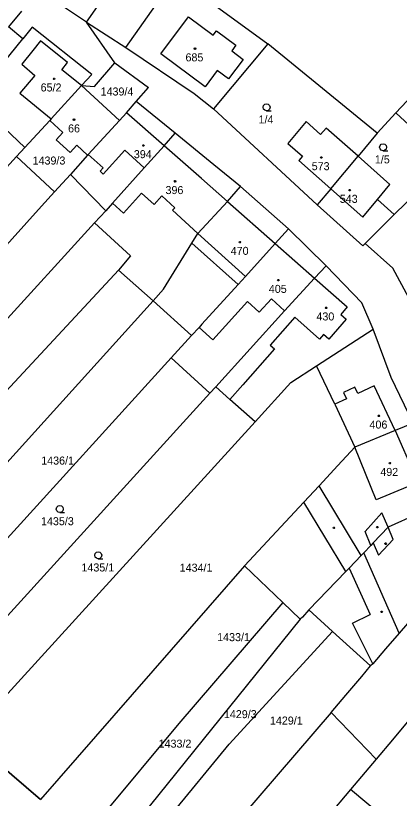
# Model space of a CAD drawing. Extents: x -580630 to -576196, y -1189024 to -1183567.
# Drawn here: x -578387.5 to -578306.1, y -1186279.1 to -1186113 of the extents above; entities that cross this region are included whole.
import ezdxf

# ---------------------------------------------------------------- set-up
doc = ezdxf.new("R2010")
doc.units = 0
for name, color, linetype in [('Vrstva 1', 7, 'Continuous'), ('Vrstva 18', 7, 'Continuous'), ('Vrstva 19', 7, 'Continuous'), ('Vrstva 25', 7, 'Continuous'), ('Vrstva 4', 7, 'Continuous'), ('Vrstva 6', 7, 'Continuous'), ('Vrstva 63', 7, 'Continuous')]:
    doc.layers.add(name, color=color, linetype=linetype)

msp = doc.modelspace()

# ---------------------------------------------------------------- linework, layer by layer
at = {"layer": 'Vrstva 1'}
for p, q in [((-578364.12, -1186119.71), (-578353.56, -1186104.72)), ((-578353.56, -1186104.72), (-578334.02, -1186118.93)), ((-578372.51, -1186114.33), (-578381.25, -1186108.49)), ((-578386.31, -1186112.02), (-578389.03, -1186115.39)), ((-578356.69, -1186121.09), (-578350.82, -1186113.23)), ((-578350.82, -1186113.23), (-578345.58, -1186117.15)), ((-578372.51, -1186114.33), (-578364.12, -1186119.71)), ((-578366.49, -1186122.98), (-578372.51, -1186114.33)), ((-578386.03, -1186117.93), (-578389.03, -1186115.39)), ((-578384.04, -1186115.43), (-578386.03, -1186117.93)), ((-578371.39, -1186125.47), (-578384.04, -1186115.43)), ((-578345.58, -1186117.15), (-578344.87, -1186116.18)), ((-578344.87, -1186116.18), (-578340.76, -1186119.25)), ((-578396.44, -1186130.75), (-578386.03, -1186117.93)), ((-578364.12, -1186119.71), (-578349.64, -1186129.52)), ((-578334.02, -1186118.93), (-578345.51, -1186132.75)), ((-578340.76, -1186119.25), (-578341.65, -1186120.48)), ((-578310.82, -1186137.95), (-578334.02, -1186118.93)), ((-578347.33, -1186128.07), (-578356.69, -1186121.09)), ((-578341.65, -1186120.48), (-578339.25, -1186122.3)), ((-578306.81, -1186133.63), (-578295.34, -1186121.27)), ((-578370.79, -1186128), (-578366.49, -1186122.98)), ((-578366.49, -1186122.98), (-578359.31, -1186128.21)), ((-578339.25, -1186122.3), (-578342.32, -1186126.4)), ((-578344.76, -1186124.62), (-578347.33, -1186128.07)), ((-578342.32, -1186126.4), (-578344.76, -1186124.62)), ((-578373.54, -1186127.84), (-578371.39, -1186125.47)), ((-578373.54, -1186127.84), (-578380, -1186134.87)), ((-578373.54, -1186127.84), (-578370.79, -1186128)), ((-578365.5, -1186135.23), (-578373.54, -1186127.84)), ((-578361.92, -1186131.22), (-578359.31, -1186128.21)), ((-578349.64, -1186129.52), (-578345.51, -1186132.75)), ((-578385.58, -1186140.95), (-578396.13, -1186131.04)), ((-578363.99, -1186133.61), (-578361.92, -1186131.22)), ((-578353.65, -1186137.94), (-578361.92, -1186131.22)), ((-578345.51, -1186132.75), (-578323.51, -1186153.15)), ((-578380, -1186134.87), (-578380.3, -1186135.2)), ((-578365.5, -1186135.23), (-578363.99, -1186133.61)), ((-578310.82, -1186137.95), (-578306.81, -1186133.63)), ((-578380.3, -1186135.2), (-578385.58, -1186140.95)), ((-578380.3, -1186135.2), (-578377.51, -1186137.77)), ((-578372.12, -1186142.44), (-578365.5, -1186135.23)), ((-578325.85, -1186135.48), (-578329.74, -1186140.11)), ((-578322.79, -1186138.22), (-578325.85, -1186135.48)), ((-578377.51, -1186137.77), (-578378.93, -1186139.32)), ((-578356.02, -1186140.59), (-578353.65, -1186137.94)), ((-578345.43, -1186144.62), (-578353.65, -1186137.94)), ((-578321.63, -1186136.84), (-578322.79, -1186138.22)), ((-578314.83, -1186142.81), (-578321.63, -1186136.84)), ((-578310.82, -1186137.95), (-578314.83, -1186142.81)), ((-578378.93, -1186139.32), (-578375.98, -1186142.03)), ((-578329.74, -1186140.11), (-578326.63, -1186142.78)), ((-578385.58, -1186140.95), (-578387.34, -1186142.87)), ((-578375.98, -1186142.03), (-578374.56, -1186140.48)), ((-578374.56, -1186140.48), (-578372.26, -1186142.6)), ((-578356.02, -1186140.59), (-578360.22, -1186145.28)), ((-578387.34, -1186142.87), (-578390.18, -1186145.96)), ((-578387.34, -1186142.87), (-578379.25, -1186150.37)), ((-578372.26, -1186142.6), (-578375.92, -1186146.69)), ((-578372.12, -1186142.44), (-578372.26, -1186142.6)), ((-578326.63, -1186142.78), (-578327.43, -1186143.73)), ((-578320.66, -1186149.73), (-578314.83, -1186142.81)), ((-578308.07, -1186148.83), (-578314.83, -1186142.81)), ((-578339.77, -1186149.22), (-578345.43, -1186144.62)), ((-578320.66, -1186149.73), (-578327.43, -1186143.73)), ((-578375.92, -1186146.69), (-578379.25, -1186150.37)), ((-578375.92, -1186146.69), (-578368.41, -1186154.39)), ((-578360.22, -1186145.28), (-578366.97, -1186152.79)), ((-578299.72, -1186147.82), (-578307.16, -1186155.21)), ((-578342.58, -1186152.46), (-578339.77, -1186149.22)), ((-578329.62, -1186158.22), (-578339.77, -1186149.22)), ((-578320.66, -1186149.73), (-578323.51, -1186153.15)), ((-578313.86, -1186155.76), (-578320.66, -1186149.73)), ((-578310.72, -1186152), (-578308.07, -1186148.83)), ((-578379.25, -1186150.37), (-578382.03, -1186153.45)), ((-578366.97, -1186152.79), (-578368.41, -1186154.39)), ((-578342.58, -1186152.46), (-578348.86, -1186159.25)), ((-578323.51, -1186153.15), (-578313.81, -1186161.81)), ((-578313.86, -1186155.76), (-578310.72, -1186152)), ((-578382.03, -1186153.45), (-578445.53, -1186223.75)), ((-578368.41, -1186154.39), (-578370.77, -1186156.97)), ((-578307.16, -1186155.21), (-578313.32, -1186161.32)), ((-578370.77, -1186156.97), (-578412.53, -1186202.78)), ((-578370.77, -1186156.97), (-578363.12, -1186163.94)), ((-578332.45, -1186161.36), (-578329.62, -1186158.22)), ((-578321.6, -1186166.09), (-578329.62, -1186158.22)), ((-578350.1, -1186161.26), (-578348.86, -1186159.25)), ((-578356.12, -1186171.05), (-578350.1, -1186161.26)), ((-578332.45, -1186161.36), (-578338.77, -1186168.31)), ((-578313.32, -1186161.32), (-578313.81, -1186161.81)), ((-578307.44, -1186166.59), (-578313.32, -1186161.32)), ((-578363.12, -1186163.94), (-578365.73, -1186166.98)), ((-578324.08, -1186168.7), (-578321.6, -1186166.09)), ((-578314.07, -1186173.93), (-578321.6, -1186166.09)), ((-578304.08, -1186172.85), (-578307.44, -1186166.59)), ((-578365.73, -1186166.98), (-578398.46, -1186202.21)), ((-578358.34, -1186173.49), (-578365.73, -1186166.98)), ((-578338.77, -1186168.31), (-578340.32, -1186170.01)), ((-578340.32, -1186170.01), (-578347.98, -1186178.45)), ((-578324.08, -1186168.7), (-578330.44, -1186175.66)), ((-578358.34, -1186173.49), (-578356.12, -1186171.05)), ((-578358.34, -1186173.49), (-578423.36, -1186245.38)), ((-578350.2, -1186180.89), (-578358.34, -1186173.49)), ((-578311.64, -1186179.54), (-578314.07, -1186173.93)), ((-578330.44, -1186175.66), (-578345.07, -1186191.74)), ((-578348.61, -1186179.14), (-578350.2, -1186180.89)), ((-578347.98, -1186178.45), (-578348.61, -1186179.14)), ((-578323.68, -1186187.33), (-578311.64, -1186179.54)), ((-578307.8, -1186189.81), (-578311.64, -1186179.54)), ((-578354.51, -1186185.63), (-578350.2, -1186180.89)), ((-578414.79, -1186251.92), (-578354.51, -1186185.63)), ((-578354.51, -1186185.63), (-578346.3, -1186193.09)), ((-578329.11, -1186190.85), (-578323.68, -1186187.33)), ((-578319.75, -1186195.43), (-578323.68, -1186187.33)), ((-578303.18, -1186199.47), (-578307.8, -1186189.81)), ((-578336.68, -1186199.16), (-578329.11, -1186190.85)), ((-578346.3, -1186193.09), (-578406.16, -1186258.9)), ((-578345.07, -1186191.74), (-578346.3, -1186193.09)), ((-578342.04, -1186194.42), (-578345.07, -1186191.74)), ((-578336.68, -1186199.16), (-578342.04, -1186194.42)), ((-578319.75, -1186195.43), (-578315.51, -1186204.59)), ((-578397.69, -1186266.15), (-578336.68, -1186199.16)), ((-578303.18, -1186199.47), (-578306.96, -1186201.04)), ((-578306.96, -1186201.04), (-578315.51, -1186204.59)), ((-578315.51, -1186204.59), (-578319.12, -1186208.47)), ((-578319.12, -1186208.47), (-578323.14, -1186212.78)), ((-578323.14, -1186212.78), (-578326.35, -1186216.22)), ((-578326.35, -1186216.22), (-578338.98, -1186229.78)), ((-578295.84, -1186215.89), (-578308.48, -1186221.56)), ((-578308.48, -1186221.56), (-578311.65, -1186224.89)), ((-578312.11, -1186225.42), (-578313.63, -1186227.01)), ((-578311.65, -1186224.89), (-578312.11, -1186225.42)), ((-578314.18, -1186227.59), (-578316.74, -1186230.26)), ((-578313.63, -1186227.01), (-578314.18, -1186227.59)), ((-578338.98, -1186229.78), (-578382.28, -1186279.32)), ((-578330.83, -1186237.55), (-578338.98, -1186229.78)), ((-578317.43, -1186230.98), (-578325.29, -1186239.12)), ((-578316.74, -1186230.26), (-578317.43, -1186230.98)), ((-578327.11, -1186241.1), (-578330.83, -1186237.55)), ((-578325.29, -1186239.12), (-578326.65, -1186240.62)), ((-578320.26, -1186243.68), (-578325.29, -1186239.12)), ((-578301.25, -1186238.37), (-578306.14, -1186244.06)), ((-578327.11, -1186241.1), (-578367.16, -1186290.71)), ((-578326.65, -1186240.62), (-578327.11, -1186241.1)), ((-578312.18, -1186251), (-578320.26, -1186243.68)), ((-578306.14, -1186244.06), (-578309.01, -1186247.39)), ((-578309.01, -1186247.39), (-578311.74, -1186250.58)), ((-578314.05, -1186253.27), (-578312.18, -1186251)), ((-578311.74, -1186250.58), (-578312.18, -1186251)), ((-578317.46, -1186257.23), (-578314.05, -1186253.27)), ((-578320.59, -1186260.87), (-578317.46, -1186257.23)), ((-578320.59, -1186260.87), (-578355.38, -1186301.36)), ((-578311.01, -1186270.75), (-578320.59, -1186260.87)), ((-578304.4, -1186262.92), (-578307.56, -1186266.66)), ((-578397.69, -1186266.15), (-578382.28, -1186279.32)), ((-578307.56, -1186266.66), (-578311.01, -1186270.75)), ((-578311.01, -1186270.75), (-578316.44, -1186277.19)), ((-578316.44, -1186277.19), (-578344.87, -1186310.86)), ((-578306.14, -1186285.85), (-578316.44, -1186277.19))]:
    msp.add_line(p, q, dxfattribs=at)
at = {"layer": 'Vrstva 25'}
for points in [[(-578349.36, -1186119.84), (-578349.27, -1186119.99), (-578349.36, -1186120.14), (-578349.54, -1186120.14), (-578349.63, -1186119.99), (-578349.54, -1186119.84)], [(-578379.27, -1186126.22), (-578379.18, -1186126.37), (-578379.27, -1186126.52), (-578379.45, -1186126.52), (-578379.54, -1186126.37), (-578379.45, -1186126.22)], [(-578375.05, -1186134.91), (-578374.96, -1186135.06), (-578375.05, -1186135.21), (-578375.23, -1186135.21), (-578375.32, -1186135.06), (-578375.23, -1186134.91)], [(-578360.31, -1186140.38), (-578360.22, -1186140.53), (-578360.31, -1186140.68), (-578360.49, -1186140.68), (-578360.58, -1186140.53), (-578360.49, -1186140.38)], [(-578322.55, -1186142.93), (-578322.46, -1186143.08), (-578322.55, -1186143.23), (-578322.73, -1186143.23), (-578322.82, -1186143.08), (-578322.73, -1186142.93)], [(-578353.59, -1186148), (-578353.5, -1186148.15), (-578353.59, -1186148.3), (-578353.77, -1186148.3), (-578353.86, -1186148.15), (-578353.77, -1186148)], [(-578316.55, -1186149.86), (-578316.46, -1186150.01), (-578316.55, -1186150.16), (-578316.73, -1186150.16), (-578316.82, -1186150.01), (-578316.73, -1186149.86)], [(-578339.85, -1186160.9), (-578339.76, -1186161.05), (-578339.85, -1186161.2), (-578340.03, -1186161.2), (-578340.12, -1186161.05), (-578340.03, -1186160.9)], [(-578331.67, -1186168.97), (-578331.58, -1186169.12), (-578331.67, -1186169.27), (-578331.85, -1186169.27), (-578331.94, -1186169.12), (-578331.85, -1186168.97)], [(-578321.53, -1186174.82), (-578321.44, -1186174.97), (-578321.53, -1186175.12), (-578321.71, -1186175.12), (-578321.8, -1186174.97), (-578321.71, -1186174.82)], [(-578310.35, -1186197.77), (-578310.26, -1186197.92), (-578310.35, -1186198.07), (-578310.53, -1186198.07), (-578310.62, -1186197.92), (-578310.53, -1186197.77)], [(-578308.01, -1186207.82), (-578307.92, -1186207.97), (-578308.01, -1186208.12), (-578308.19, -1186208.12), (-578308.28, -1186207.97), (-578308.19, -1186207.82)], [(-578310.66, -1186221.41), (-578310.57, -1186221.56), (-578310.66, -1186221.71), (-578310.84, -1186221.71), (-578310.93, -1186221.56), (-578310.84, -1186221.41)], [(-578319.89, -1186221.54), (-578319.8, -1186221.69), (-578319.89, -1186221.84), (-578320.07, -1186221.84), (-578320.16, -1186221.69), (-578320.07, -1186221.54)], [(-578308.92, -1186224.89), (-578308.83, -1186225.04), (-578308.92, -1186225.19), (-578309.1, -1186225.19), (-578309.19, -1186225.04), (-578309.1, -1186224.89)], [(-578309.73, -1186239.34), (-578309.64, -1186239.49), (-578309.73, -1186239.64), (-578309.91, -1186239.64), (-578310, -1186239.49), (-578309.91, -1186239.34)]]:
    msp.add_lwpolyline(points, close=True, dxfattribs=at)
for points in [[(-578334.27, -1186133.17), (-578334.65, -1186133.07), (-578334.92, -1186132.8), (-578335.02, -1186132.43), (-578334.92, -1186132.06), (-578334.65, -1186131.79), (-578334.28, -1186131.69), (-578333.91, -1186131.79), (-578333.64, -1186132.06), (-578333.54, -1186132.44), (-578333.64, -1186132.82), (-578333.91, -1186133.09), (-578334.29, -1186133.19), (-578333.29, -1186133.19)], [(-578309.53, -1186141.64), (-578309.91, -1186141.54), (-578310.18, -1186141.27), (-578310.28, -1186140.9), (-578310.18, -1186140.53), (-578309.91, -1186140.26), (-578309.54, -1186140.16), (-578309.17, -1186140.26), (-578308.9, -1186140.53), (-578308.8, -1186140.91), (-578308.9, -1186141.29), (-578309.17, -1186141.56), (-578309.55, -1186141.66), (-578308.55, -1186141.66)], [(-578378.15, -1186218.43), (-578378.53, -1186218.33), (-578378.8, -1186218.06), (-578378.9, -1186217.69), (-578378.8, -1186217.32), (-578378.53, -1186217.05), (-578378.16, -1186216.95), (-578377.79, -1186217.05), (-578377.52, -1186217.32), (-578377.42, -1186217.7), (-578377.52, -1186218.08), (-578377.79, -1186218.35), (-578378.17, -1186218.45), (-578377.17, -1186218.45)], [(-578370, -1186228.25), (-578370.38, -1186228.15), (-578370.65, -1186227.88), (-578370.75, -1186227.51), (-578370.65, -1186227.14), (-578370.38, -1186226.87), (-578370.01, -1186226.77), (-578369.64, -1186226.87), (-578369.37, -1186227.14), (-578369.27, -1186227.52), (-578369.37, -1186227.9), (-578369.64, -1186228.17), (-578370.02, -1186228.27), (-578369.02, -1186228.27)]]:
    msp.add_lwpolyline(points, dxfattribs=at)
at = {"layer": 'Vrstva 4'}
for p, q in [((-578372.51, -1186114.33), (-578369.66, -1186110.31)), ((-578382.29, -1186118.35), (-578383.9, -1186120.39)), ((-578376.49, -1186122.95), (-578382.29, -1186118.35)), ((-578383.9, -1186120.39), (-578386.2, -1186123.29)), ((-578386.2, -1186123.29), (-578383.45, -1186125.69)), ((-578377.73, -1186124.51), (-578376.49, -1186122.95)), ((-578373.54, -1186127.84), (-578377.73, -1186124.51)), ((-578383.45, -1186125.69), (-578386.63, -1186129.41)), ((-578386.63, -1186129.41), (-578380, -1186134.87)), ((-578356.02, -1186140.59), (-578363.99, -1186133.61)), ((-578302.01, -1186138.08), (-578306.81, -1186133.63)), ((-578364.38, -1186141.54), (-578368.93, -1186146.59)), ((-578360.22, -1186145.28), (-578364.38, -1186141.54)), ((-578348.1, -1186147.55), (-578356.02, -1186140.59)), ((-578368.96, -1186145.28), (-578372.12, -1186142.44)), ((-578369.6, -1186145.99), (-578368.96, -1186145.28)), ((-578368.93, -1186146.59), (-578369.6, -1186145.99)), ((-578342.58, -1186152.46), (-578348.1, -1186147.55)), ((-578364.66, -1186154.87), (-578360.85, -1186150.63)), ((-578360.85, -1186150.63), (-578358.16, -1186153.05)), ((-578358.16, -1186153.05), (-578356.52, -1186151.23)), ((-578356.52, -1186151.23), (-578353.73, -1186153.75)), ((-578366.97, -1186152.79), (-578364.66, -1186154.87)), ((-578342.58, -1186152.46), (-578332.45, -1186161.36)), ((-578307.16, -1186155.21), (-578310.72, -1186152)), ((-578353.73, -1186153.75), (-578354.21, -1186154.28)), ((-578348.86, -1186159.25), (-578354.21, -1186154.28)), ((-578348.86, -1186159.25), (-578338.77, -1186168.31)), ((-578350.1, -1186161.26), (-578340.32, -1186170.01)), ((-578332.45, -1186161.36), (-578324.08, -1186168.7)), ((-578324.08, -1186168.7), (-578317.14, -1186174.77)), ((-578333.25, -1186173.1), (-578335.81, -1186175.91)), ((-578330.44, -1186175.66), (-578333.25, -1186173.1)), ((-578338.29, -1186173.66), (-578345.69, -1186181.8)), ((-578335.81, -1186175.91), (-578338.29, -1186173.66)), ((-578317.14, -1186174.77), (-578318.51, -1186176.41)), ((-578318.51, -1186176.41), (-578317.35, -1186177.42)), ((-578328.29, -1186177.01), (-578333.5, -1186182.92)), ((-578323.04, -1186181.64), (-578328.29, -1186177.01)), ((-578317.35, -1186177.42), (-578321.06, -1186181.65)), ((-578345.69, -1186181.8), (-578348.61, -1186179.14)), ((-578322.18, -1186180.67), (-578323.04, -1186181.64)), ((-578321.06, -1186181.65), (-578322.18, -1186180.67)), ((-578333.5, -1186182.92), (-578332.6, -1186183.72)), ((-578332.6, -1186183.72), (-578339.33, -1186191.34)), ((-578339.33, -1186191.34), (-578342.04, -1186194.42)), ((-578311.41, -1186191.53), (-578314.89, -1186193.16)), ((-578306.96, -1186201.04), (-578311.41, -1186191.53)), ((-578315.53, -1186191.8), (-578317.94, -1186192.93)), ((-578317.94, -1186192.93), (-578317.3, -1186194.28)), ((-578314.89, -1186193.16), (-578315.53, -1186191.8)), ((-578317.3, -1186194.28), (-578319.75, -1186195.43)), ((-578306.96, -1186201.04), (-578302.91, -1186210.21)), ((-578310.98, -1186215.71), (-578315.51, -1186204.59)), ((-578314.18, -1186227.59), (-578323.14, -1186212.78)), ((-578304.36, -1186213.01), (-578310.98, -1186215.71)), ((-578317.43, -1186230.98), (-578326.35, -1186216.22)), ((-578313.33, -1186222.46), (-578309.8, -1186218.47)), ((-578308.48, -1186221.56), (-578309.8, -1186218.47)), ((-578312.11, -1186225.42), (-578313.33, -1186222.46)), ((-578307.37, -1186224.15), (-578308.48, -1186221.56)), ((-578310.48, -1186227.49), (-578307.37, -1186224.15)), ((-578311.65, -1186224.89), (-578310.48, -1186227.49)), ((-578306.14, -1186244.06), (-578313.63, -1186227.01)), ((-578316.74, -1186230.26), (-578312.31, -1186240.07)), ((-578316.02, -1186241.9), (-578312.31, -1186240.07)), ((-578311.74, -1186250.58), (-578316.02, -1186241.9))]:
    msp.add_line(p, q, dxfattribs=at)
at = {"layer": 'Vrstva 6'}
for p, q in [((-578330.83, -1186237.55), (-578352.88, -1186263.18)), ((-578342.19, -1186267.62), (-578320.26, -1186243.68)), ((-578352.88, -1186263.18), (-578372.47, -1186286.71)), ((-578363.77, -1186293.78), (-578342.19, -1186267.62))]:
    msp.add_line(p, q, dxfattribs=at)
at = {"layer": 'Vrstva 63'}
msp.add_line((-578382.28, -1186279.32), (-578397.69, -1186266.15), dxfattribs=at)

# ---------------------------------------------------------------- texts
at = {"layer": 'Vrstva 18'}
for s, p in [('1439/4', (-578369.491, -1186129.93)), ('1/4', (-578335.977, -1186135.87)), ('1439/3', (-578383.928, -1186144.58)), ('1/5', (-578311.283, -1186144.34)), ('1436/1', (-578382.103, -1186208.26)), ('1435/3', (-578382.145, -1186221.13)), ('1435/1', (-578373.56, -1186230.95)), ('1434/1', (-578352.713, -1186230.99)), ('1433/1', (-578344.76, -1186245.74)), ('1429/3', (-578343.325, -1186262.08)), ('1429/1', (-578333.55, -1186263.44)), ('1433/2', (-578357.182, -1186268.34))]:
    msp.add_text(s, height=1.7, dxfattribs=at).set_placement(p)
at = {"layer": 'Vrstva 19'}
for s, p in [('685', (-578351.478, -1186122.69)), ('65/2', (-578382.224, -1186129.07)), ('66', (-578376.405, -1186137.76)), ('394', (-578362.441, -1186143.23)), ('573', (-578324.688, -1186145.78)), ('396', (-578355.721, -1186150.85)), ('543', (-578318.728, -1186152.71)), ('470', (-578341.881, -1186163.75)), ('405', (-578333.788, -1186171.82)), ('430', (-578323.688, -1186177.67)), ('406', (-578312.421, -1186200.62)), ('492', (-578310.128, -1186210.67))]:
    msp.add_text(s, height=1.7, dxfattribs=at).set_placement(p)

doc.saveas('drawing.dxf')
